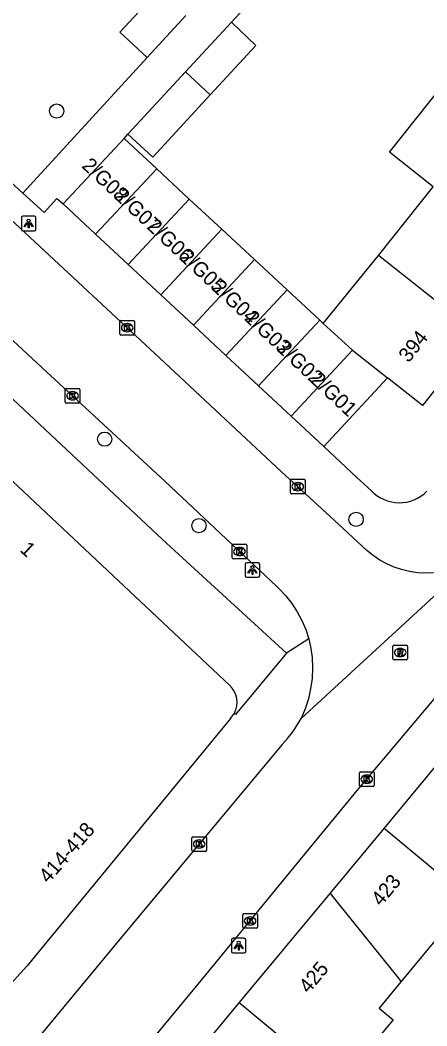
# Model space of a CAD drawing. Extents: x 159222 to 160346, y 381249 to 382166.
# Drawn here: x 159854.8 to 159882.6, y 381517.5 to 381586.3 of the extents above; entities that cross this region are included whole.
import ezdxf

# ---------------------------------------------------------------- set-up
doc = ezdxf.new("R2010")
doc.units = 0
for name, color, linetype in [('IMGEO_Boom', 7, 'Continuous'), ('IMGEO_Kolk', 7, 'Continuous'), ('IMGEO_Lichtpunt', 7, 'Continuous'), ('IMGEO_Pand', 7, 'Continuous'), ('IMGEO_Pand_nummerreeks', 7, 'Continuous'), ('IMGEO_Rijbaan_lokaal_open', 7, 'Continuous'), ('IMGEO_Rioolput', 7, 'Continuous'), ('IMGEO_Voetpad_open', 7, 'Continuous')]:
    doc.layers.add(name, color=color, linetype=linetype)

msp = doc.modelspace()

# ---------------------------------------------------------------- linework, layer by layer
at = {"layer": 'IMGEO_Boom'}
for centre in [(159857.3, 381580.06), (159860.586, 381557.609), (159877.795, 381552.127), (159867.039, 381551.693)]:
    msp.add_circle(centre, 0.489, dxfattribs=at)
at = {"layer": 'IMGEO_Kolk'}
for p, q in [((159861.63, 381564.81), (159861.63, 381565.662)), ((159861.705, 381565.736), (159862.557, 381565.736)), ((159862.118, 381565.516), (159862.143, 381565.516)), ((159862.631, 381565.662), (159862.631, 381564.81)), ((159862.557, 381564.736), (159861.705, 381564.736)), ((159862.141, 381564.956), (159862.116, 381564.956)), ((159857.894, 381560.155), (159857.894, 381561.007)), ((159857.969, 381561.081), (159858.821, 381561.081)), ((159858.382, 381560.861), (159858.407, 381560.861)), ((159858.895, 381561.007), (159858.895, 381560.155)), ((159858.821, 381560.081), (159857.969, 381560.081)), ((159858.405, 381560.301), (159858.38, 381560.301)), ((159873.296, 381553.936), (159873.296, 381554.788)), ((159873.371, 381554.862), (159874.223, 381554.862)), ((159873.784, 381554.642), (159873.809, 381554.642)), ((159874.297, 381554.788), (159874.297, 381553.936)), ((159874.223, 381553.862), (159873.371, 381553.862)), ((159873.807, 381554.082), (159873.782, 381554.082)), ((159869.309, 381549.5), (159869.309, 381550.352)), ((159869.384, 381550.426), (159870.236, 381550.426)), ((159869.797, 381550.206), (159869.822, 381550.206)), ((159870.31, 381550.352), (159870.31, 381549.5)), ((159869.82, 381549.646), (159869.795, 381549.646)), ((159870.236, 381549.426), (159869.384, 381549.426)), ((159878.024, 381533.919), (159878.024, 381534.771)), ((159878.099, 381534.845), (159878.951, 381534.845)), ((159878.512, 381534.625), (159878.537, 381534.625)), ((159879.025, 381534.771), (159879.025, 381533.919)), ((159878.951, 381533.845), (159878.099, 381533.845)), ((159878.535, 381534.065), (159878.51, 381534.065)), ((159866.555, 381529.479), (159866.555, 381530.331)), ((159866.63, 381530.405), (159867.482, 381530.405)), ((159867.043, 381530.185), (159867.068, 381530.185)), ((159867.556, 381530.331), (159867.556, 381529.479)), ((159867.066, 381529.625), (159867.041, 381529.625)), ((159867.482, 381529.405), (159866.63, 381529.405)), ((159870.041, 381524.215), (159870.041, 381525.067)), ((159870.116, 381525.141), (159870.968, 381525.141)), ((159870.529, 381524.921), (159870.554, 381524.921)), ((159871.042, 381525.067), (159871.042, 381524.215)), ((159870.968, 381524.141), (159870.116, 381524.141)), ((159870.552, 381524.361), (159870.527, 381524.361))]:
    msp.add_line(p, q, dxfattribs=at)
for points in [[(159861.63, 381564.81), (159861.63, 381565.662)], [(159861.705, 381565.736), (159862.557, 381565.736)], [(159861.951, 381565.436), (159862.074, 381565.436), (159862.074, 381565.285), (159862.204, 381565.436), (159862.368, 381565.436), (159862.222, 381565.285), (159862.375, 381565.036), (159862.223, 381565.036), (159862.138, 381565.2), (159862.074, 381565.133), (159862.074, 381565.036), (159861.951, 381565.036), (159861.951, 381565.436)], [(159862.631, 381565.662), (159862.631, 381564.81)], [(159862.557, 381564.736), (159861.705, 381564.736)], [(159857.894, 381560.155), (159857.894, 381561.007)], [(159857.969, 381561.081), (159858.821, 381561.081)], [(159858.215, 381560.781), (159858.338, 381560.781), (159858.338, 381560.63), (159858.468, 381560.781), (159858.632, 381560.781), (159858.486, 381560.63), (159858.639, 381560.381), (159858.487, 381560.381), (159858.402, 381560.545), (159858.338, 381560.478), (159858.338, 381560.381), (159858.215, 381560.381), (159858.215, 381560.781)], [(159858.895, 381561.007), (159858.895, 381560.155)], [(159858.821, 381560.081), (159857.969, 381560.081)], [(159873.296, 381553.936), (159873.296, 381554.788)], [(159873.371, 381554.862), (159874.223, 381554.862)], [(159873.617, 381554.562), (159873.74, 381554.562), (159873.74, 381554.411), (159873.87, 381554.562), (159874.034, 381554.562), (159873.888, 381554.411), (159874.041, 381554.162), (159873.889, 381554.162), (159873.804, 381554.326), (159873.74, 381554.259), (159873.74, 381554.162), (159873.617, 381554.162), (159873.617, 381554.562)], [(159874.297, 381554.788), (159874.297, 381553.936)], [(159874.223, 381553.862), (159873.371, 381553.862)], [(159869.309, 381549.5), (159869.309, 381550.352)], [(159869.384, 381550.426), (159870.236, 381550.426)], [(159870.31, 381550.352), (159870.31, 381549.5)], [(159869.63, 381550.126), (159869.753, 381550.126), (159869.753, 381549.975), (159869.883, 381550.126), (159870.047, 381550.126), (159869.901, 381549.975), (159870.054, 381549.726), (159869.902, 381549.726), (159869.817, 381549.89), (159869.753, 381549.823), (159869.753, 381549.726), (159869.63, 381549.726), (159869.63, 381550.126)], [(159870.236, 381549.426), (159869.384, 381549.426)], [(159878.024, 381533.919), (159878.024, 381534.771)], [(159878.099, 381534.845), (159878.951, 381534.845)], [(159878.345, 381534.545), (159878.468, 381534.545), (159878.468, 381534.394), (159878.598, 381534.545), (159878.762, 381534.545), (159878.616, 381534.394), (159878.769, 381534.145), (159878.617, 381534.145), (159878.532, 381534.309), (159878.468, 381534.242), (159878.468, 381534.145), (159878.345, 381534.145), (159878.345, 381534.545)], [(159879.025, 381534.771), (159879.025, 381533.919)], [(159878.951, 381533.845), (159878.099, 381533.845)], [(159866.555, 381529.479), (159866.555, 381530.331)], [(159866.63, 381530.405), (159867.482, 381530.405)], [(159867.556, 381530.331), (159867.556, 381529.479)], [(159866.876, 381530.105), (159866.999, 381530.105), (159866.999, 381529.954), (159867.129, 381530.105), (159867.293, 381530.105), (159867.147, 381529.954), (159867.3, 381529.705), (159867.148, 381529.705), (159867.063, 381529.869), (159866.999, 381529.802), (159866.999, 381529.705), (159866.876, 381529.705), (159866.876, 381530.105)], [(159867.482, 381529.405), (159866.63, 381529.405)], [(159870.041, 381524.215), (159870.041, 381525.067)], [(159870.116, 381525.141), (159870.968, 381525.141)], [(159870.362, 381524.841), (159870.485, 381524.841), (159870.485, 381524.69), (159870.615, 381524.841), (159870.779, 381524.841), (159870.633, 381524.69), (159870.786, 381524.441), (159870.634, 381524.441), (159870.549, 381524.605), (159870.485, 381524.538), (159870.485, 381524.441), (159870.362, 381524.441), (159870.362, 381524.841)], [(159871.042, 381525.067), (159871.042, 381524.215)], [(159870.968, 381524.141), (159870.116, 381524.141)]]:
    msp.add_lwpolyline(points, dxfattribs=at)
for centre, start, end in [((159861.707, 381565.66), 91.55205, 178.44795), ((159861.707, 381565.66), 91.55205, 178.44795), ((159862.555, 381565.66), 1.55205, 88.44795), ((159862.555, 381565.66), 1.55205, 88.44795), ((159861.707, 381564.812), 181.55205, 268.44795), ((159861.707, 381564.812), 181.55205, 268.44795), ((159862.555, 381564.812), 271.55205, 358.44795), ((159862.555, 381564.812), 271.55205, 358.44795), ((159857.971, 381561.005), 91.55205, 178.44795), ((159857.971, 381561.005), 91.55205, 178.44795), ((159858.819, 381561.005), 1.55205, 88.44795), ((159858.819, 381561.005), 1.55205, 88.44795), ((159857.971, 381560.157), 181.55205, 268.44795), ((159857.971, 381560.157), 181.55205, 268.44795), ((159858.819, 381560.157), 271.55205, 358.44795), ((159858.819, 381560.157), 271.55205, 358.44795), ((159873.373, 381554.786), 91.55205, 178.44795), ((159873.373, 381554.786), 91.55205, 178.44795), ((159874.221, 381554.786), 1.55205, 88.44795), ((159874.221, 381554.786), 1.55205, 88.44795), ((159873.373, 381553.938), 181.55205, 268.44795), ((159873.373, 381553.938), 181.55205, 268.44795), ((159874.221, 381553.938), 271.55205, 358.44795), ((159874.221, 381553.938), 271.55205, 358.44795), ((159869.386, 381550.35), 91.55205, 178.44795), ((159869.386, 381550.35), 91.55205, 178.44795), ((159870.234, 381550.35), 1.55205, 88.44795), ((159870.234, 381550.35), 1.55205, 88.44795), ((159869.386, 381549.502), 181.55205, 268.44795), ((159869.386, 381549.502), 181.55205, 268.44795), ((159870.234, 381549.502), 271.55205, 358.44795), ((159870.234, 381549.502), 271.55205, 358.44795), ((159878.101, 381534.769), 91.55205, 178.44795), ((159878.101, 381534.769), 91.55205, 178.44795), ((159878.949, 381534.769), 1.55205, 88.44795), ((159878.949, 381534.769), 1.55205, 88.44795), ((159878.101, 381533.921), 181.55205, 268.44795), ((159878.101, 381533.921), 181.55205, 268.44795), ((159878.949, 381533.921), 271.55205, 358.44795), ((159878.949, 381533.921), 271.55205, 358.44795), ((159866.632, 381530.329), 91.55205, 178.44795), ((159866.632, 381530.329), 91.55205, 178.44795), ((159867.48, 381530.329), 1.55205, 88.44795), ((159867.48, 381530.329), 1.55205, 88.44795), ((159866.632, 381529.481), 181.55205, 268.44795), ((159866.632, 381529.481), 181.55205, 268.44795), ((159867.48, 381529.481), 271.55205, 358.44795), ((159867.48, 381529.481), 271.55205, 358.44795), ((159870.118, 381525.065), 91.55205, 178.44795), ((159870.118, 381525.065), 91.55205, 178.44795), ((159870.966, 381525.065), 1.55205, 88.44795), ((159870.966, 381525.065), 1.55205, 88.44795), ((159870.118, 381524.217), 181.55205, 268.44795), ((159870.118, 381524.217), 181.55205, 268.44795), ((159870.966, 381524.217), 271.55205, 358.44795), ((159870.966, 381524.217), 271.55205, 358.44795)]:
    msp.add_arc(centre, 0.0765, start, end, dxfattribs=at)
for centre, major_axis, ratio, start_param, end_param in [((159862.117, 381565.236), (-0.387, 0.002), 0.722429, 4.712389, 7.853982), ((159862.142, 381565.236), (-0.39, 0.002), 0.717154, 1.570796, 4.712389), ((159858.381, 381560.581), (-0.387, 0.002), 0.722429, 4.712389, 7.853982), ((159858.406, 381560.581), (-0.39, 0.002), 0.717154, 1.570796, 4.712389), ((159873.783, 381554.362), (-0.387, 0.002), 0.722429, 4.712389, 7.853982), ((159873.808, 381554.362), (-0.39, 0.002), 0.717154, 1.570796, 4.712389), ((159869.796, 381549.926), (-0.387, 0.002), 0.722429, 4.712389, 7.853982), ((159869.821, 381549.926), (-0.39, 0.002), 0.717154, 1.570796, 4.712389), ((159878.511, 381534.345), (-0.387, 0.002), 0.722429, 4.712389, 7.853982), ((159878.536, 381534.345), (-0.39, 0.002), 0.717154, 1.570796, 4.712389), ((159867.042, 381529.905), (-0.387, 0.002), 0.722429, 4.712389, 7.853982), ((159867.067, 381529.905), (-0.39, 0.002), 0.717154, 1.570796, 4.712389), ((159870.528, 381524.641), (-0.387, 0.002), 0.722429, 4.712389, 7.853982), ((159870.553, 381524.641), (-0.39, 0.002), 0.717154, 1.570796, 4.712389)]:
    msp.add_ellipse(centre, major_axis=major_axis, ratio=ratio, start_param=start_param, end_param=end_param, dxfattribs=at)
at = {"layer": 'IMGEO_Lichtpunt'}
for p, q in [((159855.789, 381572.863), (159854.981, 381572.863)), ((159855.789, 381572.863), (159854.981, 381572.863)), ((159854.887, 381572.768), (159854.887, 381571.961)), ((159854.887, 381572.768), (159854.887, 381571.961)), ((159855.883, 381571.961), (159855.883, 381572.768)), ((159855.883, 381571.961), (159855.883, 381572.768)), ((159854.981, 381571.867), (159855.789, 381571.867)), ((159854.981, 381571.867), (159855.789, 381571.867)), ((159870.2, 381549.058), (159870.2, 381548.251)), ((159870.2, 381549.058), (159870.2, 381548.251)), ((159871.102, 381549.153), (159870.294, 381549.153)), ((159871.102, 381549.153), (159870.294, 381549.153)), ((159871.196, 381548.251), (159871.196, 381549.058)), ((159871.196, 381548.251), (159871.196, 381549.058)), ((159870.294, 381548.157), (159871.102, 381548.157)), ((159870.294, 381548.157), (159871.102, 381548.157)), ((159869.259, 381523.357), (159869.259, 381522.55)), ((159869.259, 381523.357), (159869.259, 381522.55)), ((159870.161, 381523.452), (159869.353, 381523.452)), ((159870.161, 381523.452), (159869.353, 381523.452)), ((159870.255, 381522.55), (159870.255, 381523.357)), ((159870.255, 381522.55), (159870.255, 381523.357)), ((159869.353, 381522.456), (159870.161, 381522.456)), ((159869.353, 381522.456), (159870.161, 381522.456))]:
    msp.add_line(p, q, dxfattribs=at)
for points in [[(159855.261, 381572.432), (159855.3, 381572.404), (159855.112, 381572.142), (159855.074, 381572.169), (159855.261, 381572.432)], [(159855.363, 381572.384), (159855.41, 381572.384), (159855.41, 381572.062), (159855.363, 381572.062), (159855.363, 381572.384)], [(159855.473, 381572.404), (159855.511, 381572.431), (159855.698, 381572.169), (159855.659, 381572.141), (159855.473, 381572.404)], [(159870.574, 381548.722), (159870.613, 381548.694), (159870.425, 381548.432), (159870.387, 381548.459), (159870.574, 381548.722)], [(159870.676, 381548.674), (159870.723, 381548.674), (159870.723, 381548.352), (159870.676, 381548.352), (159870.676, 381548.674)], [(159870.786, 381548.694), (159870.824, 381548.721), (159871.011, 381548.459), (159870.972, 381548.431), (159870.786, 381548.694)], [(159869.633, 381523.021), (159869.672, 381522.993), (159869.484, 381522.731), (159869.446, 381522.758), (159869.633, 381523.021)], [(159869.735, 381522.973), (159869.782, 381522.973), (159869.782, 381522.651), (159869.735, 381522.651), (159869.735, 381522.973)], [(159869.845, 381522.993), (159869.883, 381523.02), (159870.07, 381522.758), (159870.031, 381522.73), (159869.845, 381522.993)]]:
    msp.add_lwpolyline(points, dxfattribs=at)
for centre in [(159855.386, 381572.566), (159870.699, 381548.856), (159869.758, 381523.155)]:
    msp.add_circle(centre, 0.0994, dxfattribs=at)
for centre, start, end in [((159854.981, 381572.768), 90, 180), ((159854.981, 381572.768), 90, 180), ((159855.789, 381572.768), 0, 90), ((159855.789, 381572.768), 0, 90), ((159854.981, 381571.961), 180, 270), ((159854.981, 381571.961), 180, 270), ((159855.789, 381571.961), 270, 0), ((159855.789, 381571.961), 270, 360), ((159870.294, 381549.058), 90, 180), ((159870.294, 381549.058), 90, 180), ((159871.102, 381549.058), 0, 90), ((159871.102, 381549.058), 0, 90), ((159870.294, 381548.251), 180, 270), ((159870.294, 381548.251), 180, 270), ((159871.102, 381548.251), 270, 0), ((159871.102, 381548.251), 270, 360), ((159869.353, 381523.357), 90, 180), ((159869.353, 381523.357), 90, 180), ((159870.161, 381523.357), 0, 90), ((159870.161, 381523.357), 0, 90), ((159869.353, 381522.55), 180, 270), ((159869.353, 381522.55), 180, 270), ((159870.161, 381522.55), 270, 0), ((159870.161, 381522.55), 270, 360)]:
    msp.add_arc(centre, 0.0946, start, end, dxfattribs=at)
at = {"layer": 'IMGEO_Pand'}
for points in [[(159863.492, 381583.729), (159861.622, 381585.458), (159864.266, 381588.318)], [(159866.136, 381586.589), (159863.492, 381583.729)], [(159866.12, 381582.737), (159869.264, 381586.138)], [(159869.264, 381586.138), (159870.933, 381584.54), (159867.816, 381581.169)], [(159862.182, 381578.476), (159866.12, 381582.737)], [(159866.12, 381582.737), (159867.816, 381581.169)], [(159883.066, 381574.887), (159880.087, 381577.246), (159883.815, 381581.954), (159886.794, 381579.595)], [(159867.816, 381581.169), (159863.878, 381576.908), (159862.182, 381578.476)], [(159857.742, 381573.702), (159861.918, 381578.189)], [(159861.918, 381578.189), (159864.148, 381576.115)], [(159864.148, 381576.115), (159859.971, 381571.627)], [(159864.148, 381576.115), (159866.379, 381574.042)], [(159879.33, 381570.17), (159883.066, 381574.887)], [(159857.742, 381573.702), (159859.971, 381571.627)], [(159862.201, 381569.552), (159866.379, 381574.042)], [(159866.379, 381574.042), (159868.609, 381571.968)], [(159859.971, 381571.627), (159862.201, 381569.552)], [(159868.609, 381571.968), (159864.43, 381567.477)], [(159868.609, 381571.968), (159870.84, 381569.894)], [(159875.549, 381565.516), (159879.33, 381570.17)], [(159887.316, 381563.857), (159879.33, 381570.17)], [(159862.201, 381569.552), (159864.43, 381567.477)], [(159866.66, 381565.402), (159870.84, 381569.894)], [(159870.84, 381569.894), (159873.07, 381567.82)], [(159864.43, 381567.477), (159866.66, 381565.402)], [(159868.889, 381563.328), (159873.07, 381567.82)], [(159873.07, 381567.82), (159875.301, 381565.747)], [(159866.66, 381565.402), (159868.889, 381563.328)], [(159875.301, 381565.747), (159871.118, 381561.253)], [(159875.301, 381565.747), (159875.549, 381565.516)], [(159877.547, 381563.69), (159875.549, 381565.516)], [(159869.124, 381540.774), (159844.752, 381563.687)], [(159868.889, 381563.328), (159871.118, 381561.253)], [(159873.348, 381559.178), (159877.547, 381563.69)], [(159877.547, 381563.69), (159879.945, 381561.796)], [(159887.316, 381563.857), (159885.547, 381561.623), (159884.402, 381562.529), (159882.328, 381559.909), (159879.945, 381561.796)], [(159871.118, 381561.253), (159873.348, 381559.178)], [(159879.945, 381561.796), (159875.577, 381557.103)], [(159875.577, 381557.103), (159873.348, 381559.178)], [(159869.206, 381538.504), (159855.252, 381521.539), (159852.177, 381518.166)], [(159879.711, 381530.976), (159883.341, 381535.352)], [(159876.008, 381526.514), (159879.711, 381530.976)], [(159885.498, 381526.09), (159885.373, 381526.277), (159879.711, 381530.976)], [(159869.802, 381519.033), (159876.008, 381526.514)], [(159876.008, 381526.514), (159880.755, 381520.642), (159880.862, 381520.485)], [(159885.498, 381526.09), (159880.862, 381520.485)], [(159880.862, 381520.485), (159879.368, 381518.678), (159880.323, 381517.886), (159876.597, 381513.395)], [(159865.974, 381514.42), (159869.802, 381519.033)], [(159876.597, 381513.395), (159869.802, 381519.033)]]:
    msp.add_lwpolyline(points, dxfattribs=at)
for centre, radius, start, end in [((159868.095, 381539.603), 1.559, 331.17953, 48.70042), ((159867.891, 381539.738), 1.803, 316.83032, 330.54756)]:
    msp.add_arc(centre, radius, start, end, dxfattribs=at)
at = {"layer": 'IMGEO_Rijbaan_lokaal_open'}
for points in [[(159883.095, 381548.46), (159883.078, 381548.459), (159882.531, 381548.441), (159881.985, 381548.472), (159881.443, 381548.552), (159880.911, 381548.68), (159880.392, 381548.855), (159879.891, 381549.076), (159879.412, 381549.34), (159878.959, 381549.646), (159878.534, 381549.992), (159876.296, 381552.057), (159872.694, 381555.382), (159864.692, 381562.858), (159855.141, 381571.732), (159846.923, 381579.367), (159843.803, 381582.252)], [(159839.731, 381577.838), (159841.851, 381575.861), (159848.634, 381569.604), (159853.689, 381564.941), (159856.274, 381562.547), (159864.737, 381554.71), (159872.339, 381547.543), (159872.512, 381547.381), (159872.975, 381546.892), (159873.393, 381546.364), (159873.762, 381545.801), (159874.079, 381545.206), (159874.342, 381544.586), (159874.549, 381543.945)], [(159886.532, 381549.994), (159874.027, 381538.498)], [(159874.549, 381543.945), (159874.697, 381543.288), (159874.777, 381542.669), (159874.81, 381541.955), (159874.779, 381541.241), (159874.684, 381540.533), (159874.526, 381539.836), (159874.306, 381539.156), (159874.027, 381538.498)], [(159838.157, 381492.697), (159838.961, 381493.257), (159841.116, 381494.759), (159842.019, 381495.406), (159848.073, 381500), (159850.075, 381501.623), (159850.231, 381501.751), (159852.476, 381503.945), (159858.653, 381510.302), (159861.681, 381513.94), (159864.009, 381516.737), (159866.993, 381520.322), (159871.369, 381525.65), (159873.971, 381528.818), (159877.985, 381533.705), (159885.307, 381542.394), (159886.028, 381543.216)], [(159872.735, 381536.717), (159861.86, 381523.669), (159860.521, 381522.062), (159853.538, 381513.604), (159848.394, 381508.173), (159847.98, 381507.736), (159844.347, 381504.612), (159842.416, 381503.135), (159841.86, 381502.709), (159838.633, 381500.471), (159837.953, 381500), (159834.595, 381497.652)]]:
    msp.add_lwpolyline(points, dxfattribs=at)
msp.add_arc((159866.541, 381542.569), 8.521, 316.62354, 331.45956, dxfattribs=at)
at = {"layer": 'IMGEO_Rioolput'}
for p, q in [((159880.313, 381542.58), (159880.313, 381543.432)), ((159880.388, 381543.506), (159881.24, 381543.506)), ((159880.801, 381543.286), (159880.826, 381543.286)), ((159881.314, 381543.432), (159881.314, 381542.58)), ((159880.824, 381542.726), (159880.799, 381542.726)), ((159881.24, 381542.506), (159880.388, 381542.506))]:
    msp.add_line(p, q, dxfattribs=at)
for points in [[(159880.313, 381542.58), (159880.313, 381543.432)], [(159880.388, 381543.506), (159881.24, 381543.506)], [(159881.314, 381543.432), (159881.314, 381542.58)], [(159880.902, 381543.204), (159880.65, 381543.206), (159880.65, 381542.806)], [(159880.65, 381542.806), (159880.774, 381542.806), (159880.774, 381542.968), (159880.785, 381542.968)], [(159880.828, 381543.125), (159880.774, 381543.125), (159880.774, 381543.044)], [(159880.774, 381543.044), (159880.826, 381543.044)], [(159880.832, 381542.939), (159880.903, 381542.806), (159881.043, 381542.806), (159880.978, 381542.932)], [(159881.24, 381542.506), (159880.388, 381542.506)]]:
    msp.add_lwpolyline(points, dxfattribs=at)
for centre, radius, start, end in [((159880.39, 381543.43), 0.0765, 91.55205, 178.44795), ((159880.39, 381543.43), 0.0765, 91.55205, 178.44795), ((159881.238, 381543.43), 0.0765, 1.55205, 88.44795), ((159881.238, 381543.43), 0.0765, 1.55205, 88.44795), ((159880.39, 381542.582), 0.0765, 181.55205, 268.44795), ((159880.39, 381542.582), 0.0765, 181.55205, 268.44795), ((159880.784, 381542.915), 0.0533, 26.02933, 88.69889), ((159880.81, 381543.233), 0.19, 274.7715, 282.96867), ((159880.834, 381543.029), 0.0964, 77.00612, 93.18647), ((159880.848, 381543.086), 0.0378, 276.66336, 79.67722), ((159880.901, 381543.094), 0.109, 350.36119, 89.41601), ((159880.899, 381543.094), 0.112, 277.58423, 350.98172), ((159880.883, 381542.879), 0.108, 29.51342, 73.79051), ((159881.238, 381542.582), 0.0765, 271.55205, 358.44795), ((159881.238, 381542.582), 0.0765, 271.55205, 358.44795)]:
    msp.add_arc(centre, radius, start, end, dxfattribs=at)
for centre, major_axis, ratio, start_param, end_param in [((159880.8, 381543.006), (-0.387, 0.002), 0.722429, 4.712389, 7.853982), ((159880.825, 381543.006), (-0.39, 0.002), 0.717154, 1.570796, 4.712389)]:
    msp.add_ellipse(centre, major_axis=major_axis, ratio=ratio, start_param=start_param, end_param=end_param, dxfattribs=at)
at = {"layer": 'IMGEO_Voetpad_open'}
for points in [[(159836.759, 381591.155), (159854.989, 381574.45)], [(159869.264, 381586.138), (159870.098, 381587.04), (159870.936, 381587.946)], [(159863.492, 381583.729), (159854.989, 381574.45)], [(159861.918, 381578.189), (159862.182, 381578.476)], [(159854.989, 381574.45), (159856.438, 381573.122), (159857.324, 381574.089), (159857.742, 381573.702)], [(159873.023, 381542.974), (159864.549, 381550.739), (159854.322, 381560.319), (159847.497, 381566.647)], [(159875.577, 381557.103), (159877.851, 381554.987), (159878.839, 381554.068)], [(159874.549, 381543.945), (159873.023, 381542.974)], [(159873.023, 381542.974), (159869.542, 381538.774), (159869.461, 381538.851)]]:
    msp.add_lwpolyline(points, dxfattribs=at)
msp.add_arc((159880.749, 381555.909), 2.653, 223.93847, 315.36759, dxfattribs=at)

# ---------------------------------------------------------------- texts
at = {"layer": 'IMGEO_Pand_nummerreeks'}
for s, rotation, p in [('2/G08', 316.84761, (159858.966, 381576.242)), ('2/G07', 316.84761, (159861.189, 381574.159)), ('2/G06', 316.84761, (159863.414, 381572.073)), ('2/G05', 316.84761, (159865.638, 381569.987)), ('2/G04', 316.84761, (159867.863, 381567.901)), ('2/G03', 316.84761, (159870.088, 381565.816)), ('394', 51.67506, (159881.393, 381562.79)), ('2/G02', 316.84482, (159872.308, 381563.734)), ('2/G01', 316.84482, (159874.618, 381561.569)), ('1', 317.20578, (159854.73, 381549.978)), ('414-418', 48.64412, (159856.734, 381527.157)), ('423', 50.31664, (159879.503, 381525.59)), ('425', 50.31881, (159874.549, 381519.619))]:
    msp.add_text(s, height=1, rotation=rotation, dxfattribs=at).set_placement(p)

doc.saveas('drawing.dxf')
